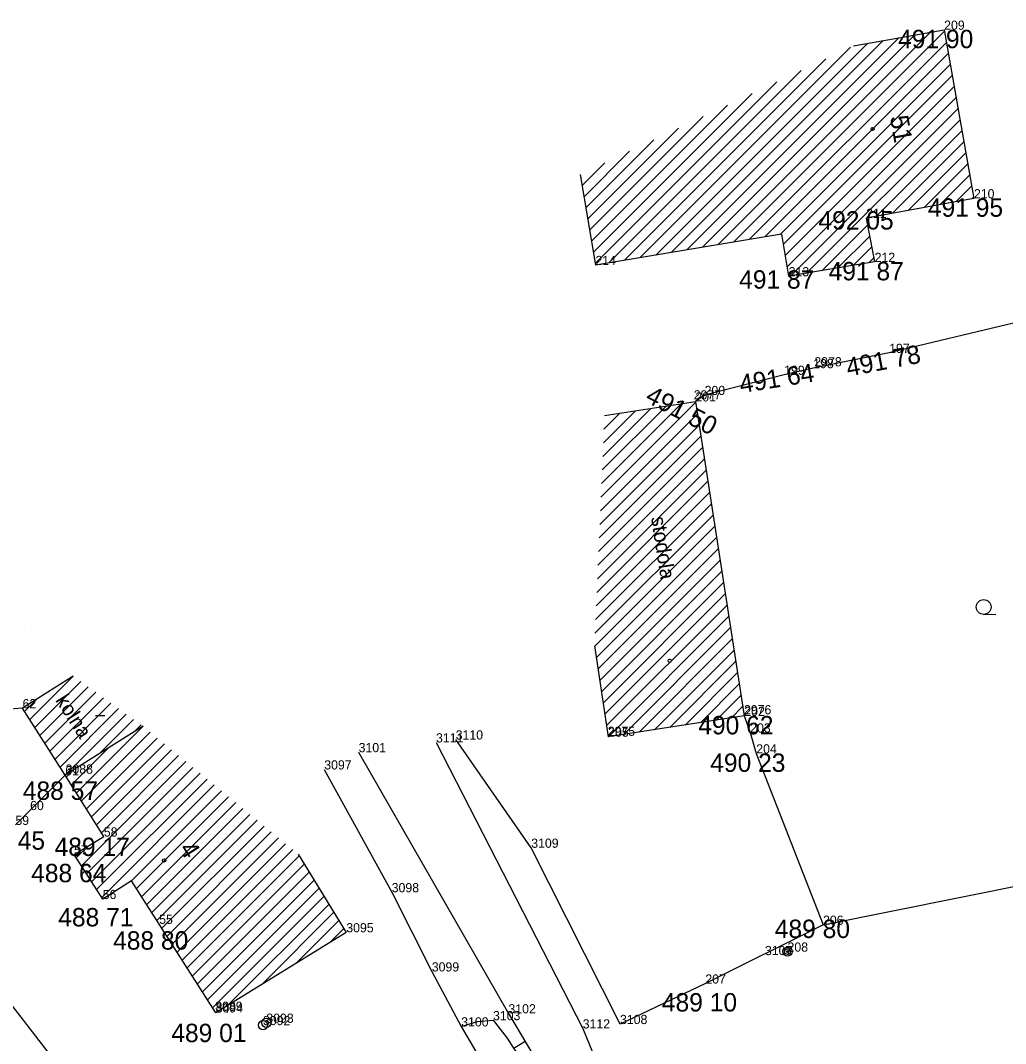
# Model space of a CAD drawing. Extents: x -559180 to -551373, y -1076947 to -1072071.
# Drawn here: x -553524.2 to -553470.6, y -1076547.4 to -1076491.7 of the extents above; entities that cross this region are included whole.
import ezdxf

# ---------------------------------------------------------------- set-up
doc = ezdxf.new("R2010")
doc.units = 0
for name, color, linetype in [('12_PLOTY', 7, 'Continuous'), ('14_BUDOVY', 7, 'Continuous'), ('1_VODA_ZN', 7, 'Continuous'), ('20_EL_ZN', 7, 'Continuous'), ('26_SRAFY', 7, 'Continuous'), ('27_HRANA_PATA', 7, 'Continuous'), ('28_VODA', 7, 'Continuous'), ('32', 7, 'Continuous'), ('3_BODY', 7, 'Continuous'), ('45_ZN_KULTURY', 7, 'Continuous'), ('47_ZN_STAV_OBJ$', 7, 'Continuous'), ('52_POPIS_UCELOVY', 7, 'Continuous'), ('54_C_POPISNA', 7, 'Continuous'), ('6_VYSKY', 7, 'Continuous')]:
    doc.layers.add(name, color=color, linetype=linetype)

# ---------------------------------------------------------------- blocks, each defined once
blk = doc.blocks.new('POINT_DISPLAY')
blk.add_line((0, 0), (0, 0))
blk = doc.blocks.new('SLB')
at = {"layer": '20_EL_ZN'}
for radius in [0.25, 0.158, 0.05]:
    blk.add_circle((0, 0), radius, dxfattribs=at)
blk = doc.blocks.new('BZ')
at = {"layer": '47_ZN_STAV_OBJ$'}
blk.add_circle((0, 0), 0.0875, dxfattribs=at)
blk = doc.blocks.new('ZAHRAD')
at = {"layer": '45_ZN_KULTURY'}
blk.add_line((0, 0), (0.65, 0.003), dxfattribs=at)
blk.add_circle((0, 0.403), 0.403, dxfattribs=at)
blk = doc.blocks.new('BD')
at = {"layer": '47_ZN_STAV_OBJ$'}
blk.add_line((-0.25, 0), (0.25, 0), dxfattribs=at)
blk = doc.blocks.new('SV')
at = {"layer": '1_VODA_ZN'}
blk.add_circle((0, 0), 0.25, dxfattribs=at)

msp = doc.modelspace()

# ---------------------------------------------------------------- linework, layer by layer
at = {"layer": '12_PLOTY'}
for p, q in [((-553465.13, -1076506.96), (-553476.93, -1076509.8)), ((-553476.93, -1076509.8), (-553481.06, -1076510.63)), ((-553481.06, -1076510.63), (-553482.64, -1076510.99)), ((-553482.64, -1076510.99), (-553486.97, -1076512.09)), ((-553486.97, -1076512.09), (-553487.47, -1076512.44)), ((-553524.07, -1076529.13), (-553526.8, -1076529.33)), ((-553484.81, -1076529.55), (-553484.49, -1076530.45)), ((-553496.4, -1076536.72), (-553500.51, -1076530.83)), ((-553484.49, -1076530.45), (-553484.16, -1076531.59)), ((-553484.16, -1076531.59), (-553480.53, -1076540.91)), ((-553507.66, -1076532.46), (-553503.99, -1076539.14)), ((-553523.66, -1076534.67), (-553521.75, -1076532.77)), ((-553524.46, -1076535.48), (-553523.66, -1076534.67)), ((-553491.57, -1076546.31), (-553496.4, -1076536.72)), ((-553480.53, -1076540.91), (-553467.75, -1076538.34)), ((-553503.99, -1076539.14), (-553501.81, -1076543.45)), ((-553522.55, -1076548.01), (-553528.75, -1076539.97)), ((-553480.53, -1076540.91), (-553486.93, -1076544.11)), ((-553501.81, -1076543.45), (-553500.21, -1076546.44)), ((-553486.93, -1076544.11), (-553491.57, -1076546.31)), ((-553500.21, -1076546.44), (-553496.16, -1076553.29))]:
    msp.add_line(p, q, dxfattribs=at)
at = {"layer": '14_BUDOVY'}
for p, q in [((-553478.864, -1076493.09), (-553473.94, -1076492.22)), ((-553473.94, -1076492.22), (-553472.32, -1076501.39)), ((-553493.732, -1076500.088), (-553492.91, -1076505.02)), ((-553472.32, -1076501.39), (-553478.18, -1076502.46)), ((-553478.18, -1076502.46), (-553477.72, -1076504.85)), ((-553482.783, -1076503.332), (-553492.91, -1076505.02)), ((-553482.783, -1076503.332), (-553482.4, -1076505.63)), ((-553477.72, -1076504.85), (-553482.4, -1076505.63)), ((-553492.411, -1076513.208), (-553487.47, -1076512.44)), ((-553487.47, -1076512.44), (-553484.81, -1076529.55)), ((-553492.965, -1076525.737), (-553492.21, -1076530.68)), ((-553521.317, -1076527.375), (-553524.07, -1076529.13)), ((-553521.75, -1076532.77), (-553524.07, -1076529.13)), ((-553484.81, -1076529.55), (-553492.21, -1076530.68)), ((-553517.517, -1076530.109), (-553521.75, -1076532.77)), ((-553519.65, -1076536.11), (-553521.75, -1076532.77)), ((-553521.27, -1076537.08), (-553519.65, -1076536.11)), ((-553519.71, -1076539.51), (-553521.27, -1076537.08)), ((-553509.081, -1076537.062), (-553506.46, -1076541.32)), ((-553518.139, -1076538.509), (-553519.71, -1076539.51)), ((-553513.56, -1076545.69), (-553518.139, -1076538.509)), ((-553506.46, -1076541.32), (-553513.56, -1076545.69))]:
    msp.add_line(p, q, dxfattribs=at)
at = {"layer": '26_SRAFY'}
msp.add_line((-553496.733, -1076547.252), (-553497.346, -1076547.64), dxfattribs=at)
at = {"layer": '27_HRANA_PATA'}
for points in [[(-553500.21, -1076546.44), (-553499.332, -1076546.175), (-553498.48, -1076546.1)], [(-553498.48, -1076546.1), (-553497.702, -1076547.077), (-553496.596, -1076548.824), (-553493.92, -1076553.39)]]:
    msp.add_lwpolyline(points, dxfattribs=at)
at = {"layer": '28_VODA'}
for p, q in [((-553505.79, -1076531.52), (-553497.64, -1076545.73)), ((-553501.58, -1076530.99), (-553493.6, -1076546.55)), ((-553497.64, -1076545.73), (-553493.3, -1076553.01)), ((-553493.6, -1076546.55), (-553491.052, -1076552.738))]:
    msp.add_line(p, q, dxfattribs=at)
at = {"layer": '32'}
for p, q in [((-553487.087, -1076504.049), (-553475.54, -1076492.503)), ((-553486.238, -1076503.908), (-553474.681, -1076492.351)), ((-553485.39, -1076503.766), (-553473.925, -1076492.302)), ((-553489.632, -1076504.474), (-553478.117, -1076492.958)), ((-553488.784, -1076504.332), (-553477.258, -1076492.806)), ((-553487.935, -1076504.191), (-553476.399, -1076492.654)), ((-553484.541, -1076503.625), (-553473.819, -1076492.903)), ((-553490.481, -1076504.615), (-553479.037, -1076493.172)), ((-553483.693, -1076503.484), (-553473.713, -1076493.504)), ((-553491.329, -1076504.757), (-553480.373, -1076493.8)), ((-553482.844, -1076503.342), (-553473.607, -1076494.105)), ((-553492.178, -1076504.898), (-553481.709, -1076494.429)), ((-553482.689, -1076503.894), (-553473.501, -1076494.706)), ((-553492.924, -1076504.937), (-553483.045, -1076495.058)), ((-553482.588, -1076504.501), (-553473.395, -1076495.307)), ((-553493.025, -1076504.331), (-553484.381, -1076495.687)), ((-553482.487, -1076505.107), (-553473.288, -1076495.908)), ((-553493.126, -1076503.725), (-553485.717, -1076496.315)), ((-553493.227, -1076503.118), (-553487.053, -1076496.944)), ((-553482.284, -1076505.611), (-553473.182, -1076496.509)), ((-553493.328, -1076502.512), (-553488.389, -1076497.573)), ((-553481.436, -1076505.469), (-553473.076, -1076497.11)), ((-553477.616, -1076502.357), (-553472.97, -1076497.711)), ((-553493.429, -1076501.906), (-553489.724, -1076498.202)), ((-553476.751, -1076502.199), (-553472.864, -1076498.312)), ((-553493.53, -1076501.3), (-553491.06, -1076498.83)), ((-553475.886, -1076502.041), (-553472.758, -1076498.913)), ((-553493.631, -1076500.694), (-553492.396, -1076499.459)), ((-553475.021, -1076501.883), (-553472.651, -1076499.514)), ((-553474.156, -1076501.725), (-553472.545, -1076500.115)), ((-553473.291, -1076501.567), (-553472.439, -1076500.715)), ((-553472.426, -1076501.409), (-553472.333, -1076501.316)), ((-553480.587, -1076505.328), (-553478.106, -1076502.846)), ((-553479.739, -1076505.186), (-553477.991, -1076503.439)), ((-553478.89, -1076505.045), (-553477.877, -1076504.032)), ((-553478.041, -1076504.904), (-553477.763, -1076504.625)), ((-553492.607, -1076517.647), (-553487.461, -1076512.5)), ((-553492.575, -1076516.907), (-553488.225, -1076512.557)), ((-553492.64, -1076518.387), (-553487.365, -1076513.112)), ((-553492.542, -1076516.167), (-553489.062, -1076512.687)), ((-553492.509, -1076515.427), (-553489.899, -1076512.818)), ((-553492.476, -1076514.688), (-553490.737, -1076512.948)), ((-553492.444, -1076513.948), (-553491.574, -1076513.078)), ((-553492.673, -1076519.127), (-553487.27, -1076513.724)), ((-553492.705, -1076519.866), (-553487.175, -1076514.336)), ((-553492.738, -1076520.606), (-553487.08, -1076514.948)), ((-553492.771, -1076521.346), (-553486.985, -1076515.56)), ((-553492.804, -1076522.086), (-553486.89, -1076516.172)), ((-553492.836, -1076522.826), (-553486.795, -1076516.784)), ((-553492.869, -1076523.565), (-553486.7, -1076517.396)), ((-553492.902, -1076524.305), (-553486.604, -1076518.008)), ((-553492.934, -1076525.045), (-553486.509, -1076518.62)), ((-553492.959, -1076525.777), (-553486.414, -1076519.232)), ((-553492.865, -1076526.39), (-553486.319, -1076519.844)), ((-553492.772, -1076527.004), (-553486.224, -1076520.456)), ((-553492.678, -1076527.617), (-553486.129, -1076521.068)), ((-553492.584, -1076528.23), (-553486.034, -1076521.68)), ((-553492.49, -1076528.844), (-553485.938, -1076522.292)), ((-553492.397, -1076529.457), (-553485.843, -1076522.904)), ((-553492.303, -1076530.071), (-553485.748, -1076523.516)), ((-553492.204, -1076530.679), (-553485.653, -1076524.128)), ((-553491.37, -1076530.552), (-553485.558, -1076524.74)), ((-553490.535, -1076530.424), (-553485.463, -1076525.352)), ((-553489.701, -1076530.297), (-553485.368, -1076525.964)), ((-553488.866, -1076530.169), (-553485.272, -1076526.576)), ((-553523.682, -1076529.74), (-553521.317, -1076527.375)), ((-553521.351, -1076527.397), (-553521.323, -1076527.368)), ((-553488.032, -1076530.042), (-553485.177, -1076527.187)), ((-553523.406, -1076530.171), (-553520.906, -1076527.671)), ((-553523.131, -1076530.603), (-553520.495, -1076527.967)), ((-553487.197, -1076529.915), (-553485.082, -1076527.799)), ((-553523.957, -1076529.308), (-553523.268, -1076528.618)), ((-553522.856, -1076531.035), (-553520.083, -1076528.263)), ((-553522.581, -1076531.467), (-553519.672, -1076528.558)), ((-553486.363, -1076529.787), (-553484.987, -1076528.411)), ((-553522.305, -1076531.899), (-553519.261, -1076528.854)), ((-553522.03, -1076532.331), (-553518.85, -1076529.15)), ((-553485.528, -1076529.66), (-553484.892, -1076529.023)), ((-553521.755, -1076532.763), (-553518.438, -1076529.446)), ((-553519.879, -1076531.594), (-553518.027, -1076529.742)), ((-553521.143, -1076533.735), (-553517.517, -1076530.109)), ((-553517.975, -1076530.397), (-553517.616, -1076530.038)), ((-553520.87, -1076534.169), (-553517.129, -1076530.428)), ((-553520.597, -1076534.603), (-553516.742, -1076530.748)), ((-553521.416, -1076533.301), (-553519.421, -1076531.306)), ((-553520.324, -1076535.038), (-553516.354, -1076531.067)), ((-553520.051, -1076535.472), (-553515.967, -1076531.387)), ((-553520.869, -1076537.704), (-553515.191, -1076532.026)), ((-553519.778, -1076535.906), (-553515.579, -1076531.706)), ((-553521.689, -1076532.867), (-553521.325, -1076532.503)), ((-553520.593, -1076538.135), (-553514.804, -1076532.345)), ((-553520.316, -1076538.565), (-553514.416, -1076532.665)), ((-553520.04, -1076538.996), (-553514.028, -1076532.984)), ((-553519.764, -1076539.427), (-553513.641, -1076533.304)), ((-553518.139, -1076538.509), (-553513.253, -1076533.623)), ((-553517.864, -1076538.941), (-553512.866, -1076533.943)), ((-553517.588, -1076539.373), (-553512.478, -1076534.262)), ((-553517.313, -1076539.804), (-553512.09, -1076534.582)), ((-553517.038, -1076540.236), (-553511.703, -1076534.901)), ((-553516.762, -1076540.668), (-553511.315, -1076535.221)), ((-553516.487, -1076541.1), (-553510.927, -1076535.54)), ((-553516.212, -1076541.532), (-553510.54, -1076535.86)), ((-553515.936, -1076541.963), (-553510.152, -1076536.179)), ((-553515.661, -1076542.395), (-553509.765, -1076536.499)), ((-553521.146, -1076537.273), (-553520.479, -1076536.606)), ((-553515.386, -1076542.827), (-553509.377, -1076536.818)), ((-553515.11, -1076543.259), (-553509.017, -1076537.166)), ((-553514.835, -1076543.69), (-553508.748, -1076537.603)), ((-553514.56, -1076544.122), (-553508.478, -1076538.041)), ((-553514.284, -1076544.554), (-553508.209, -1076538.479)), ((-553514.009, -1076544.986), (-553507.94, -1076538.916)), ((-553513.734, -1076545.418), (-553507.67, -1076539.354)), ((-553512.881, -1076545.272), (-553507.401, -1076539.792)), ((-553511.042, -1076544.14), (-553507.131, -1076540.229)), ((-553509.203, -1076543.008), (-553506.862, -1076540.667)), ((-553507.364, -1076541.877), (-553506.592, -1076541.105))]:
    msp.add_line(p, q, dxfattribs=at)

# ---------------------------------------------------------------- block references
at = {"layer": '1_VODA_ZN'}
for name, p in [('POINT_DISPLAY', (-553473.94, -1076492.22)), ('POINT_DISPLAY', (-553472.32, -1076501.39)), ('POINT_DISPLAY', (-553478.18, -1076502.46)), ('POINT_DISPLAY', (-553492.91, -1076505.02)), ('POINT_DISPLAY', (-553477.72, -1076504.85)), ('POINT_DISPLAY', (-553482.4, -1076505.63)), ('POINT_DISPLAY', (-553476.93, -1076509.8)), ('POINT_DISPLAY', (-553481.06, -1076510.63)), ('POINT_DISPLAY', (-553481, -1076510.53)), ('POINT_DISPLAY', (-553482.64, -1076510.99)), ('POINT_DISPLAY', (-553487.56, -1076512.33)), ('POINT_DISPLAY', (-553487.47, -1076512.44)), ('POINT_DISPLAY', (-553486.97, -1076512.09)), ('POINT_DISPLAY', (-553524.07, -1076529.13)), ('POINT_DISPLAY', (-553484.83, -1076529.46)), ('POINT_DISPLAY', (-553484.81, -1076529.55)), ('POINT_DISPLAY', (-553500.51, -1076530.83)), ('POINT_DISPLAY', (-553492.24, -1076530.63)), ('POINT_DISPLAY', (-553492.21, -1076530.68)), ('POINT_DISPLAY', (-553484.49, -1076530.45)), ('POINT_DISPLAY', (-553505.79, -1076531.52)), ('POINT_DISPLAY', (-553501.58, -1076530.99)), ('POINT_DISPLAY', (-553484.16, -1076531.59)), ('POINT_DISPLAY', (-553507.66, -1076532.46)), ('POINT_DISPLAY', (-553521.75, -1076532.77)), ('POINT_DISPLAY', (-553521.73, -1076532.69)), ('POINT_DISPLAY', (-553523.66, -1076534.67)), ('POINT_DISPLAY', (-553519.65, -1076536.11)), ('POINT_DISPLAY', (-553521.27, -1076537.08)), ('POINT_DISPLAY', (-553496.4, -1076536.72)), ('POINT_DISPLAY', (-553503.99, -1076539.14)), ('POINT_DISPLAY', (-553519.71, -1076539.51)), ('POINT_DISPLAY', (-553516.64, -1076540.86)), ('POINT_DISPLAY', (-553480.53, -1076540.91)), ('POINT_DISPLAY', (-553506.46, -1076541.32)), ('POINT_DISPLAY', (-553483.69, -1076542.56)), ('POINT_DISPLAY', (-553482.46, -1076542.37)), ('POINT_DISPLAY', (-553501.81, -1076543.45)), ('POINT_DISPLAY', (-553486.93, -1076544.11)), ('POINT_DISPLAY', (-553513.59, -1076545.59)), ('POINT_DISPLAY', (-553513.57, -1076545.68)), ('POINT_DISPLAY', (-553513.56, -1076545.69)), ('SV', (-553510.81, -1076546.24)), ('POINT_DISPLAY', (-553497.64, -1076545.73)), ('SV', (-553510.99, -1076546.37)), ('POINT_DISPLAY', (-553510.99, -1076546.37)), ('POINT_DISPLAY', (-553510.81, -1076546.24)), ('POINT_DISPLAY', (-553500.21, -1076546.44)), ('POINT_DISPLAY', (-553498.48, -1076546.1)), ('POINT_DISPLAY', (-553493.6, -1076546.55)), ('POINT_DISPLAY', (-553491.57, -1076546.31))]:
    msp.add_blockref(name, p, dxfattribs=at)
at = {"layer": '20_EL_ZN'}
msp.add_blockref('SLB', (-553482.46, -1076542.37), dxfattribs=at)
at = {"layer": '32'}
for p in [(-553493.732, -1076500.088), (-553492.411, -1076513.208), (-553523.561, -1076524.657), (-553521.317, -1076527.375), (-553517.517, -1076530.109)]:
    msp.add_blockref('POINT_DISPLAY', p, dxfattribs=at)
at = {"layer": '45_ZN_KULTURY'}
msp.add_blockref('ZAHRAD', (-553471.787, -1076524.023), dxfattribs=at)
at = {"layer": '47_ZN_STAV_OBJ$'}
for name, p in [('BZ', (-553477.831, -1076497.619)), ('BZ', (-553488.873, -1076526.546)), ('BD', (-553519.85, -1076529.517)), ('BZ', (-553516.371, -1076537.406))]:
    msp.add_blockref(name, p, dxfattribs=at)

# ---------------------------------------------------------------- texts
at = {"layer": '3_BODY'}
for s, p in [('209', (-553473.94, -1076492.22)), ('210', (-553472.32, -1076501.39)), ('211', (-553478.18, -1076502.46)), ('214', (-553492.91, -1076505.02)), ('212', (-553477.72, -1076504.85)), ('213', (-553482.4, -1076505.63)), ('197', (-553476.93, -1076509.8)), ('198', (-553481.06, -1076510.63)), ('2978', (-553481, -1076510.53)), ('199', (-553482.64, -1076510.99)), ('2977', (-553487.56, -1076512.33)), ('201', (-553487.47, -1076512.44)), ('200', (-553486.97, -1076512.09)), ('62', (-553524.07, -1076529.13)), ('2976', (-553484.83, -1076529.46)), ('202', (-553484.81, -1076529.55)), ('3110', (-553500.51, -1076530.83)), ('2975', (-553492.24, -1076530.63)), ('205', (-553492.21, -1076530.68)), ('203', (-553484.49, -1076530.45)), ('3111', (-553501.58, -1076530.99)), ('3101', (-553505.79, -1076531.52)), ('204', (-553484.16, -1076531.59)), ('3097', (-553507.66, -1076532.46)), ('61', (-553521.75, -1076532.77)), ('3088', (-553521.73, -1076532.69)), ('60', (-553523.66, -1076534.67)), ('59', (-553524.46, -1076535.48)), ('58', (-553519.65, -1076536.11)), ('3109', (-553496.4, -1076536.72)), ('57', (-553521.27, -1076537.08)), ('3098', (-553503.99, -1076539.14)), ('56', (-553519.71, -1076539.51)), ('55', (-553516.64, -1076540.86)), ('206', (-553480.53, -1076540.91)), ('3095', (-553506.46, -1076541.32)), ('3107', (-553483.69, -1076542.56)), ('208', (-553482.46, -1076542.37)), ('3099', (-553501.81, -1076543.45)), ('207', (-553486.93, -1076544.11)), ('3089', (-553513.59, -1076545.59)), ('3094', (-553513.57, -1076545.68)), ('54', (-553513.56, -1076545.69)), ('3102', (-553497.64, -1076545.73)), ('3092', (-553510.99, -1076546.37)), ('3093', (-553510.81, -1076546.24)), ('3100', (-553500.21, -1076546.44)), ('3103', (-553498.48, -1076546.1)), ('3108', (-553491.57, -1076546.31)), ('3112', (-553493.6, -1076546.55))]:
    msp.add_text(s, height=0.5, dxfattribs=at).set_placement(p)
at = {"layer": '52_POPIS_UCELOVY'}
for s, rotation, p in [('stodola', 278.8367, (-553489.884, -1076518.751)), ('kolna', 302.5119, (-553522.31, -1076528.691))]:
    msp.add_text(s, height=0.8, rotation=rotation, dxfattribs=at).set_placement(p)
at = {"layer": '54_C_POPISNA'}
for s, rotation, p in [('51', 280.0187, (-553476.896, -1076496.96)), ('4', 302.5238, (-553515.589, -1076536.768))]:
    msp.add_text(s, height=1, rotation=rotation, dxfattribs=at).set_placement(p)
at = {"layer": '6_VYSKY'}
for s, p in [('491 90', (-553476.445, -1076493.22)), ('491 95', (-553474.825, -1076502.39)), ('492 05', (-553480.779, -1076503.086)), ('491 87', (-553485.092, -1076506.302)), ('491 87', (-553480.225, -1076505.85)), ('490 62', (-553487.315, -1076530.55)), ('490 23', (-553486.665, -1076532.59)), ('488 57', (-553524.055, -1076534.114)), ('488 45', (-553526.937, -1076536.824)), ('489 17', (-553522.327, -1076537.167)), ('488 64', (-553523.603, -1076538.595)), ('488 71', (-553522.129, -1076540.997)), ('489 80', (-553483.152, -1076541.629)), ('488 80', (-553519.145, -1076542.261)), ('489 10', (-553489.295, -1076545.625)), ('489 01', (-553515.979, -1076547.292))]:
    msp.add_text(s, height=1, dxfattribs=at).set_placement(p)
for s, rotation, p in [('491 78', 10.7356, (-553479.169, -1076511.087)), ('491 64', 9.0555, (-553484.991, -1076511.991)), ('491 50', 332.5745, (-553490.256, -1076512.426))]:
    msp.add_text(s, height=1, rotation=rotation, dxfattribs=at).set_placement(p)

doc.saveas('drawing.dxf')
